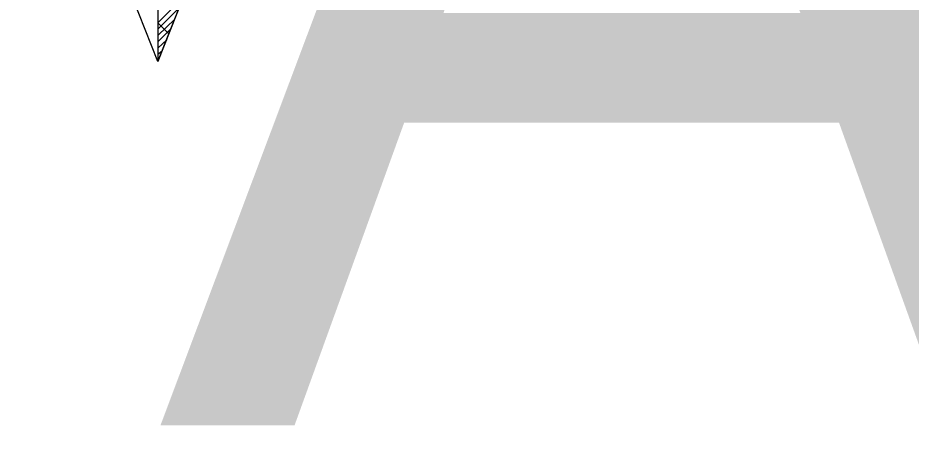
# Model space of a CAD drawing. Extents: x -729889 to -691139, y -995431 to -974354.
# Drawn here: x -725468 to -725466.277, y -978453.626 to -978452.811 of the extents above; entities that cross this region are included whole.
import ezdxf

# ---------------------------------------------------------------- set-up
doc = ezdxf.new("R2010")
doc.units = 0
doc.layers.add('Atributy', color=7, linetype='Continuous')
doc.layers.add('Světelný bod se zemním svítidlem', color=7, linetype='Continuous')

# ---------------------------------------------------------------- blocks, each defined once
blk = doc.blocks.new('Světlo')
at = {"layer": 'Světelný bod se zemním svítidlem'}
for p, q in [((0, 1.6939), (0, -1.3043)), ((0, 0), (0, -1.3043)), ((0, -1.3043), (0.3687, -0.3687)), ((0, -1.3043), (0.3687, -0.3687)), ((0, -1.3043), (-0.2696, -0.6209)), ((0.2696, -0.6209), (0, -1.3043)), ((0, -1.2296), (0.0487, -1.1809)), ((0, -1.2417), (0.04, -1.2017)), ((0, -1.2539), (0.033, -1.2226)), ((0.0209, -1.2504), (0, -1.2296)), ((0, -1.2661), (0.0243, -1.2417)), ((0, -1.2783), (0.0174, -1.2626)), ((0, -1.2904), (0.0087, -1.2835)), ((0, -1.3043), (0, -1.3026))]:
    blk.add_line(p, q, dxfattribs=at)

msp = doc.modelspace()

# ---------------------------------------------------------------- block references
at = {"layer": 'Světelný bod se zemním svítidlem', "xscale": 1.0005800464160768, "yscale": 1.0005800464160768}
msp.add_blockref('Světlo', (-725467.73, -978451.59), dxfattribs=at)

# ---------------------------------------------------------------- texts
at = {"layer": 'Atributy'}
msp.add_text('A-0194', height=2, dxfattribs=at).set_placement((-725467.73, -978453.5976))

doc.saveas('drawing.dxf')
